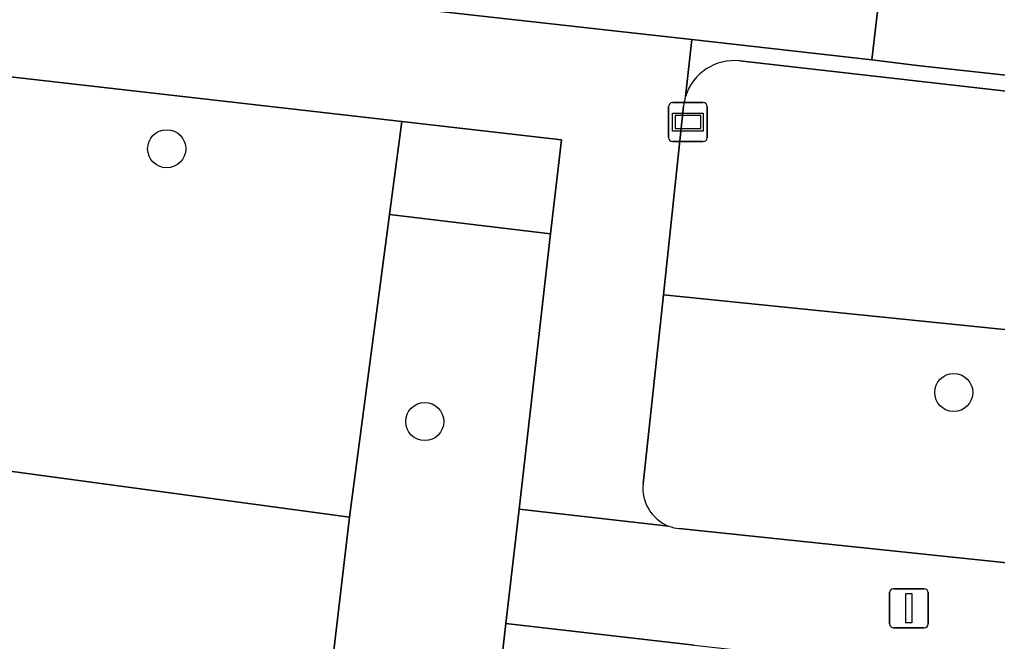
# Model space of a CAD drawing. Extents: x 161928 to 163071, y 386474 to 387428.
# Drawn here: x 162152.84 to 162177.94, y 386921.48 to 386937.43 of the extents above; entities that cross this region are included whole.
import ezdxf

# ---------------------------------------------------------------- set-up
doc = ezdxf.new("R2010")
doc.units = 0
for name, color, linetype in [('IMGEO_Boom', 7, 'Continuous'), ('IMGEO_Groenvoorziening', 7, 'Continuous'), ('IMGEO_Lichtmast', 7, 'Continuous'), ('IMGEO_Rijbaan_lokaal_open', 7, 'Continuous'), ('IMGEO_Straatnaambord', 7, 'Continuous'), ('IMGEO_Voetpad_open', 7, 'Continuous')]:
    doc.layers.add(name, color=color, linetype=linetype)

msp = doc.modelspace()

# ---------------------------------------------------------------- linework, layer by layer
at = {"layer": 'IMGEO_Boom'}
for centre in [(162156.613, 386934.114), (162176.817, 386927.862), (162163.238, 386927.116)]:
    msp.add_circle(centre, 0.489, dxfattribs=at)
at = {"layer": 'IMGEO_Groenvoorziening'}
for points in [[(162161.306, 386924.662), (162148.537, 386926.392), (162148.883, 386929.792), (162142.351, 386930.715), (162142.971, 386936.185), (162135.792, 386937.148), (162133.619, 386937.387), (162133.279, 386934.481), (162131.185, 386916.594), (162132.064, 386916.471), (162132.076, 386916.378), (162131.773, 386913.806), (162130.104, 386913.982), (162129.743, 386914.02), (162129.521, 386912.206), (162129.329, 386910.72), (162129.078, 386908.413), (162132.908, 386907.956), (162133.229, 386910.707), (162149.324, 386908.828), (162148.998, 386906.039), (162162.387, 386904.444), (162163.488, 386914.329), (162160.154, 386914.845)], [(162162.332, 386932.43), (162162.646, 386934.81), (162143.068, 386937.049), (162142.971, 386936.185), (162142.351, 386930.715), (162148.883, 386929.792), (162148.537, 386926.392), (162161.306, 386924.662)], [(162166.745, 386934.341), (162162.646, 386934.81), (162162.332, 386932.43), (162166.468, 386931.931)], [(162165.657, 386924.87), (162166.468, 386931.931), (162162.332, 386932.43), (162161.306, 386924.662), (162160.154, 386914.845), (162163.488, 386914.329), (162164.435, 386914.228), (162165.32, 386921.935)]]:
    msp.add_lwpolyline(points, close=True, dxfattribs=at)
for points in [[(162192.665, 386933.944), (162171.327, 386936.367)], [(162169.883, 386935.21), (162169.363, 386930.364), (162193.098, 386927.955), (162193.58, 386932.812)], [(162193.098, 386927.955), (162169.363, 386930.364), (162168.842, 386925.518)], [(162169.767, 386924.371), (162191.249, 386922.122)]]:
    msp.add_lwpolyline(points, dxfattribs=at)
for centre, radius, start, end in [((162171.179, 386935.072), 1.304, 83.4915, 162.954), ((162171.155, 386935.077), 1.279, 162.8305, 174.0082), ((162169.875, 386925.404), 1.039, 173.713, 248.7426), ((162169.866, 386925.369), 1.003, 248.489, 264.3424)]:
    msp.add_arc(centre, radius, start, end, dxfattribs=at)
at = {"layer": 'IMGEO_Lichtmast'}
for p, q in [((162175.27, 386922.827), (162176.06, 386922.827)), ((162176.06, 386922.827), (162175.27, 386922.827)), ((162175.17, 386921.927), (162175.17, 386922.727)), ((162175.17, 386922.727), (162175.17, 386921.927)), ((162176.16, 386922.727), (162176.16, 386921.927)), ((162176.16, 386921.927), (162176.16, 386922.727)), ((162176.06, 386921.827), (162175.27, 386921.827)), ((162175.27, 386921.827), (162176.06, 386921.827))]:
    msp.add_line(p, q, dxfattribs=at)
msp.add_lwpolyline([(162175.59, 386922.702), (162175.74, 386922.702), (162175.74, 386921.952), (162175.59, 386921.952), (162175.59, 386922.702)], dxfattribs=at)
for centre, start, end in [((162175.27, 386922.727), 90, 180), ((162175.27, 386922.727), 90, 180), ((162176.06, 386922.727), 0, 90), ((162176.06, 386922.727), 360, 90), ((162175.27, 386921.927), 180, 270), ((162175.27, 386921.927), 180, 270), ((162176.06, 386921.927), 270, 0), ((162176.06, 386921.927), 270, 0)]:
    msp.add_arc(centre, 0.1, start, end, dxfattribs=at)
at = {"layer": 'IMGEO_Rijbaan_lokaal_open'}
for points in [[(162156.337, 386943.496), (162154.226, 386943.737), (162153.716, 386938.744), (162170.091, 386936.915), (162174.718, 386936.398), (162175.3, 386941.368), (162173.412, 386941.598)], [(162281.687, 386929.52), (162276.59, 386930.123), (162250, 386933.34), (162241.491, 386934.282), (162224.263, 386936.189), (162219.254, 386936.743), (162212.698, 386937.469), (162176.983, 386941.201), (162175.3, 386941.368), (162174.718, 386936.398), (162175.881, 386936.251), (162250, 386928.164), (162274.027, 386925.3), (162282.029, 386924.397)]]:
    msp.add_lwpolyline(points, dxfattribs=at)
at = {"layer": 'IMGEO_Straatnaambord'}
for p, q in [((162169.497, 386934.397), (162169.497, 386935.197)), ((162169.497, 386935.197), (162169.497, 386934.397)), ((162169.597, 386935.297), (162170.387, 386935.297)), ((162170.387, 386935.297), (162169.597, 386935.297)), ((162170.487, 386935.197), (162170.487, 386934.397)), ((162170.487, 386934.397), (162170.487, 386935.197)), ((162170.387, 386934.297), (162169.597, 386934.297)), ((162169.597, 386934.297), (162170.387, 386934.297))]:
    msp.add_line(p, q, dxfattribs=at)
for points in [[(162169.598, 386935.029), (162170.386, 386935.029), (162170.386, 386934.565), (162169.598, 386934.565), (162169.598, 386935.029)], [(162169.663, 386934.964), (162169.663, 386934.63), (162170.321, 386934.63), (162170.321, 386934.964), (162169.663, 386934.964)]]:
    msp.add_lwpolyline(points, dxfattribs=at)
for centre, start, end in [((162169.597, 386935.197), 90, 180), ((162169.597, 386935.197), 90, 180), ((162170.387, 386935.197), 0, 90), ((162170.387, 386935.197), 360, 90), ((162169.597, 386934.397), 180, 270), ((162169.597, 386934.397), 180, 270), ((162170.387, 386934.397), 270, 0), ((162170.387, 386934.397), 270, 0)]:
    msp.add_arc(centre, 0.1, start, end, dxfattribs=at)
at = {"layer": 'IMGEO_Voetpad_open'}
for points in [[(162129.076, 386941.601), (162122.372, 386942.346), (162112.423, 386943.452), (162105.799, 386944.119), (162104.108, 386944.29), (162103.8, 386941.487), (162108.784, 386940.868), (162114.586, 386940.287), (162121.901, 386939.481), (162127.915, 386938.713), (162129.774, 386938.593), (162132.921, 386938.209), (162143.068, 386937.049), (162162.646, 386934.81), (162166.745, 386934.341), (162166.468, 386931.931), (162165.657, 386924.87), (162169.498, 386924.436)], [(162169.933, 386935.454), (162170.091, 386936.915), (162153.716, 386938.744), (162151.574, 386939), (162129.076, 386941.601)], [(162281.68, 386921.557), (162282.029, 386924.397), (162274.027, 386925.3), (162250, 386928.164), (162175.881, 386936.251), (162174.718, 386936.398), (162170.091, 386936.915), (162169.933, 386935.454)], [(162171.327, 386936.367), (162192.665, 386933.944)], [(162168.842, 386925.518), (162169.363, 386930.364), (162169.883, 386935.21)], [(162169.498, 386924.436), (162165.657, 386924.87), (162165.32, 386921.935), (162170.154, 386921.384), (162173.232, 386921.042), (162192.218, 386918.931), (162194.106, 386918.722), (162213.884, 386916.523)], [(162191.249, 386922.122), (162169.767, 386924.371)], [(162170.154, 386921.384), (162165.32, 386921.935), (162164.435, 386914.228), (162163.299, 386904.335), (162160.514, 386880.088), (162160.501, 386879.997), (162160.06, 386875.774), (162160.048, 386875.599), (162159.784, 386873.278), (162162.731, 386872.945), (162167.991, 386919.646)]]:
    msp.add_lwpolyline(points, dxfattribs=at)
for centre, radius, start, end in [((162171.179, 386935.072), 1.304, 83.4915, 162.954), ((162171.155, 386935.077), 1.279, 162.8305, 174.0082), ((162169.875, 386925.404), 1.039, 173.713, 248.7426), ((162169.866, 386925.369), 1.003, 248.489, 264.3424)]:
    msp.add_arc(centre, radius, start, end, dxfattribs=at)

doc.saveas('drawing.dxf')
